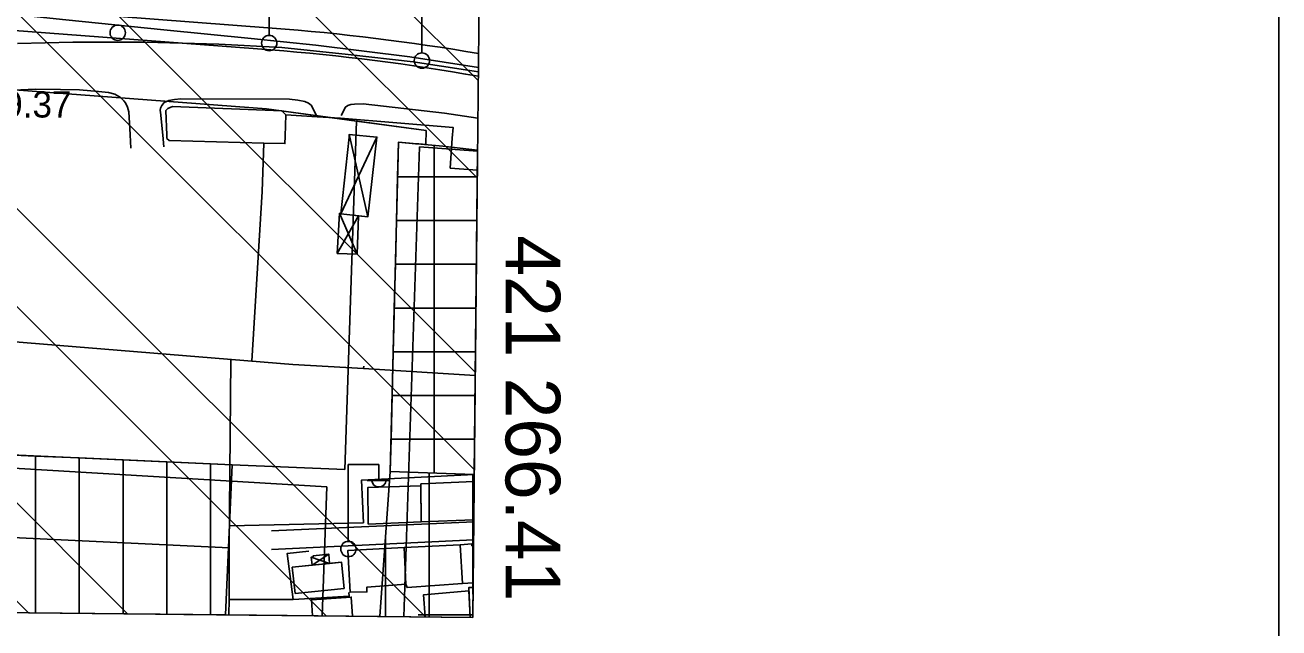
# Model space of a CAD drawing. Extents: x 417995 to 421451, y 4454518 to 4458015.
# Drawn here: x 421164.1 to 421450.7, y 4454997 to 4455134.9 of the extents above; entities that cross this region are included whole.
import ezdxf

# ---------------------------------------------------------------- set-up
doc = ezdxf.new("R2010")
doc.units = 0
for name, color, linetype in [('0_PLAN_ONAMA_İLAVE_SINIRI', 7, 'Continuous'), ('ADA', 7, 'Continuous'), ('ADAKENARI', 7, 'Continuous'), ('B_Kapi', 7, 'Continuous'), ('B_Mesken', 7, 'Continuous'), ('B_Sundurma', 7, 'Continuous'), ('Default', 7, 'Continuous'), ('P_Grid', 7, 'Continuous'), ('PAFTALAMA', 7, 'Continuous'), ('PL_AYA_PARK_DINLENME', 7, 'Continuous'), ('PL_K_TALI_IS_MRK', 7, 'Continuous'), ('PL_KON_MEV_350', 7, 'Continuous'), ('S_Cad_Sok_Lambasi', 7, 'Continuous'), ('S_Elektrik_Diregi', 7, 'Continuous'), ('Sinir_itirazli_Mulkiyet', 7, 'Continuous'), ('Sinir_Mulkiyet', 7, 'Continuous'), ('Sinir_Tel_bir_taraf', 7, 'Continuous'), ('SN_TR_SIVILASMA', 7, 'Continuous'), ('TR_ORTAYOGUNKONUT', 7, 'Continuous'), ('TR_TALIISMERK', 7, 'Continuous'), ('Y_Kot_Noktasi', 7, 'Continuous'), ('Y_Lejant', 7, 'Continuous'), ('Yol_Sose', 7, 'Continuous')]:
    doc.layers.add(name, color=color, linetype=linetype)

msp = doc.modelspace()

# ---------------------------------------------------------------- linework, layer by layer
at = {"layer": '0_PLAN_ONAMA_İLAVE_SINIRI'}
for p, q in [((421266.52, 4455106.14), (421254.27, 4455107.07)), ((421267.52, 4455106.07), (421266.52, 4455106.14)), ((421233.02, 4455029.3), (421121.23, 4455035.87)), ((421232.01, 4454999.77), (421233.02, 4455029.3))]:
    msp.add_line(p, q, dxfattribs=at)
msp.add_lwpolyline([(421254.27, 4455107.07), (421250.62, 4454999.57)], dxfattribs=at)
at = {"layer": 'ADA'}
for p, q in [((421247.55, 4455032.75), (421249.41, 4455108.08)), ((421105.46, 4455039.06), (421211.42, 4455034.3)), ((421211.42, 4455034.3), (421209.91, 4455000)), ((421245.15, 4454999.63), (421247.55, 4455032.75)), ((421247.55, 4455032.75), (421266.75, 4455032.07))]:
    msp.add_line(p, q, dxfattribs=at)
at = {"layer": 'ADAKENARI'}
for p, q in [((421050.33, 4455147.06), (421220.56, 4455134.19)), ((421147.81, 4455134.68), (421220.25, 4455129.2)), ((421154.07, 4455120.66), (421219.23, 4455115.74)), ((421219.23, 4455115.74), (421255.79, 4455110.78)), ((421237.15, 4455033.2), (421239.86, 4455112.94)), ((421255.68, 4455107.55), (421255.79, 4455110.78)), ((421211.42, 4455034.3), (421237.15, 4455033.2))]:
    msp.add_line(p, q, dxfattribs=at)
for centre, radius, start, end in [((421182.77, 4454634.12), 501.5, 80.2437, 85.679), ((421184.95, 4454662.03), 468.5, 79.8266, 85.679), ((421219.05, 4454709.23), 400, 84.745, 85.6468)]:
    msp.add_arc(centre, radius, start, end, dxfattribs=at)
at = {"layer": 'B_Kapi'}
msp.add_lwpolyline([(421230.85, 4455113.91), (421236.18, 4455113.6)], dxfattribs=at)
at = {"layer": 'B_Mesken'}
for points in [[(421254.61, 4455021.23), (421266.59, 4455021.75), (421266.63, 4455030.47), (421254.56, 4455029.94)], [(421266.59, 4455021.75), (421254.61, 4455021.23), (421254.56, 4455029.47), (421254.56, 4455029.94), (421266.63, 4455030.47)], [(421254.61, 4455021.23), (421242.5, 4455020.75), (421242.45, 4455029.14), (421254.56, 4455029.47)], [(421254.61, 4455021.23), (421242.5, 4455020.75), (421242.45, 4455029.14), (421254.56, 4455029.47)], [(421250.71, 4455015.42), (421251.13, 4455007.01), (421242.16, 4455006.31), (421242.23, 4455005.24), (421238.36, 4455005.15), (421237.88, 4455014.71)], [(421250.71, 4455015.42), (421251.13, 4455007.01), (421242.16, 4455006.31), (421242.23, 4455005.24), (421238.36, 4455005.15), (421237.88, 4455014.71)], [(421250.71, 4455015.42), (421263.54, 4455016.03), (421264.06, 4455007.14), (421251.41, 4455006.22), (421251.13, 4455007.01)], [(421250.71, 4455015.42), (421263.54, 4455016.03), (421264.06, 4455007.14), (421251.41, 4455006.22), (421251.13, 4455007.01)], [(421225.84, 4455004.88), (421237, 4455006.03), (421236.42, 4455012.01), (421225.15, 4455010.89)], [(421225.84, 4455004.88), (421225.15, 4455010.89), (421229.66, 4455011.34), (421233.68, 4455011.74), (421236.42, 4455012.01), (421237, 4455006.03)]]:
    msp.add_lwpolyline(points, close=True, dxfattribs=at)
for points in [[(421266.64, 4455021.76), (421266.59, 4455021.75), (421266.63, 4455030.47), (421266.73, 4455030.47)], [(421266.64, 4455021.76), (421266.59, 4455021.75), (421266.63, 4455030.47), (421266.73, 4455030.47)], [(421266.58, 4455015.84), (421266.18, 4455015.82), (421266.17, 4455016.25), (421263.54, 4455016.03), (421264.06, 4455007.14), (421266.49, 4455007.29)], [(421266.49, 4455007.29), (421264.06, 4455007.14), (421263.54, 4455016.03), (421266.17, 4455016.25), (421266.18, 4455015.82), (421266.58, 4455015.84)], [(421229.81, 4454999.79), (421229.54, 4455003.46), (421238.64, 4455004.05), (421238.88, 4454999.69)], [(421229.81, 4454999.79), (421229.54, 4455003.46), (421238.64, 4455004.05), (421238.88, 4454999.69)], [(421265.82, 4454999.41), (421265.54, 4455005.5), (421255.15, 4455004.58), (421255.5, 4454999.52)], [(421255.5, 4454999.52), (421255.15, 4455004.58), (421265.54, 4455005.5), (421265.82, 4454999.41)], [(421266.48, 4455006.26), (421265.5, 4455006.23), (421265.82, 4454999.41)], [(421265.82, 4454999.41), (421265.54, 4455005.5), (421265.5, 4455006.23), (421266.48, 4455006.26)]]:
    msp.add_lwpolyline(points, dxfattribs=at)
at = {"layer": 'B_Sundurma'}
for p, q in [((421238.32, 4455109.28), (421238.19, 4455109.86)), ((421244.47, 4455109.21), (421236.22, 4455091.71)), ((421238.32, 4455109.28), (421242.39, 4455091.02)), ((421244.47, 4455109.21), (421244.49, 4455109.25)), ((421235.42, 4455082.65), (421240.28, 4455091.26)), ((421235.96, 4455091.84), (421240.02, 4455082.46)), ((421229.5, 4455013.19), (421233.68, 4455011.74)), ((421229.66, 4455011.34), (421233.48, 4455013.88))]:
    msp.add_line(p, q, dxfattribs=at)
for points in [[(421244.49, 4455109.21), (421244.49, 4455109.25), (421238.19, 4455109.86), (421238.13, 4455109.28), (421236.22, 4455091.71), (421242.39, 4455091.02)], [(421238.13, 4455109.28), (421236.22, 4455091.71), (421242.39, 4455091.02), (421244.49, 4455109.21), (421244.49, 4455109.25), (421238.19, 4455109.86)], [(421244.49, 4455109.21), (421242.39, 4455091.02), (421240.28, 4455091.26), (421236.22, 4455091.71), (421238.13, 4455109.28), (421238.19, 4455109.86), (421244.49, 4455109.25)], [(421236.22, 4455091.71), (421235.96, 4455091.84), (421235.42, 4455082.65), (421240.02, 4455082.46), (421240.28, 4455091.26)], [(421236.22, 4455091.71), (421240.28, 4455091.26), (421240.02, 4455082.46), (421235.42, 4455082.65), (421235.96, 4455091.84)], [(421229.66, 4455011.34), (421229.5, 4455013.19), (421229.95, 4455013.27), (421229.94, 4455013.51), (421233.48, 4455013.88), (421233.68, 4455011.74)], [(421229.66, 4455011.34), (421229.5, 4455013.19), (421229.95, 4455013.27), (421229.94, 4455013.51), (421233.48, 4455013.88), (421233.68, 4455011.74)]]:
    msp.add_lwpolyline(points, close=True, dxfattribs=at)
at = {"layer": 'Default'}
msp.add_lwpolyline([(421450.71, 4458015.27), (419046.78, 4458015.27), (419046.78, 4454603.43), (421450.71, 4454603.43)], close=True, dxfattribs=at)
at = {"layer": 'P_Grid'}
msp.add_line((421266.42, 4455000), (421253.92, 4455000), dxfattribs=at)
at = {"layer": 'PAFTALAMA'}
for p, q in [((421266.41, 4454999.4), (421295.36, 4457775.52)), ((419138.44, 4455021.89), (421266.41, 4454999.4)), ((421266.41, 4455000), (421253.91, 4455000))]:
    msp.add_line(p, q, dxfattribs=at)
at = {"layer": 'PL_AYA_PARK_DINLENME'}
for p, q in [((421239.86, 4455112.94), (421237.15, 4455033.2)), ((421255.79, 4455110.78), (421239.86, 4455112.94)), ((421255.68, 4455107.55), (421255.79, 4455110.78)), ((421249.21, 4455100.17), (421249.41, 4455108.08)), ((421248.97, 4455090.17), (421249.21, 4455100.17)), ((421248.72, 4455080.17), (421248.97, 4455090.17)), ((421248.47, 4455070.17), (421248.72, 4455080.17)), ((421248.22, 4455060.17), (421248.47, 4455070.17)), ((421247.98, 4455050.17), (421248.22, 4455060.17)), ((421247.73, 4455040.17), (421247.98, 4455050.17)), ((421247.55, 4455032.75), (421247.73, 4455040.17)), ((421211.42, 4455034.3), (421209.91, 4455000)), ((421237.15, 4455033.2), (421211.42, 4455034.3)), ((421246.46, 4455017.8), (421247.55, 4455032.75)), ((421245.15, 4454999.63), (421246.46, 4455017.8)), ((421209.91, 4455000), (421245.15, 4454999.63))]:
    msp.add_line(p, q, dxfattribs=at)
msp.add_arc((421219.05, 4454709.23), 400, 84.745, 85.6468, dxfattribs=at)
at = {"layer": 'PL_K_TALI_IS_MRK'}
for p, q in [((421219.23, 4455115.74), (421154.07, 4455120.66)), ((421239.86, 4455112.94), (421219.23, 4455115.74)), ((421237.15, 4455033.2), (421239.86, 4455112.94)), ((421266.75, 4455032.07), (421267.52, 4455106.26)), ((421211.42, 4455034.3), (421237.15, 4455033.2))]:
    msp.add_line(p, q, dxfattribs=at)
for points in [[(421267.52, 4455106.26), (421259.6, 4455107.17), (421249.41, 4455108.08), (421247.55, 4455032.75), (421266.75, 4455032.07)], [(421249.41, 4455108.08), (421249.41, 4455108.08), (421249.41, 4455108.08), (421249.41, 4455108.08)], [(421146.46, 4455037.22), (421156.46, 4455036.77), (421166.46, 4455036.32), (421176.46, 4455035.87), (421186.46, 4455035.42)], [(421186.46, 4455035.42), (421196.46, 4455034.97), (421206.46, 4455034.52), (421211.42, 4455034.3)]]:
    msp.add_lwpolyline(points, dxfattribs=at)
at = {"layer": 'PL_KON_MEV_350'}
for p, q in [((421211.42, 4455034.3), (421119.56, 4455038.43)), ((421209.91, 4455000), (421211.42, 4455034.3)), ((421247.55, 4455032.75), (421245.15, 4454999.63)), ((421266.75, 4455032.07), (421247.55, 4455032.75)), ((421266.41, 4454999.4), (421266.75, 4455032.07)), ((421116.85, 4455000.98), (421209.91, 4455000)), ((421245.15, 4454999.63), (421266.41, 4454999.4))]:
    msp.add_line(p, q, dxfattribs=at)
at = {"layer": 'S_Cad_Sok_Lambasi'}
for p, q in [((421219.87, 4455132.53), (421219.87, 4455147.21)), ((421254.79, 4455128.51), (421254.79, 4455143.18))]:
    msp.add_line(p, q, dxfattribs=at)
for centre in [(421185.24, 4455133.14), (421219.87, 4455130.78), (421254.79, 4455126.76)]:
    msp.add_circle(centre, 1.75, dxfattribs=at)
at = {"layer": 'S_Elektrik_Diregi'}
for p, q in [((421237.94, 4455016.89), (421237.94, 4455034.39)), ((421237.94, 4455034.39), (421244.94, 4455034.39)), ((421244.94, 4455030.89), (421244.94, 4455034.39)), ((421242.28, 4455030.75), (421247.53, 4455030.75))]:
    msp.add_line(p, q, dxfattribs=at)
msp.add_circle((421237.98, 4455015.05), 1.75, dxfattribs=at)
msp.add_arc((421244.94, 4455030.9), 1.66, 184.8384, 355.1464, dxfattribs=at)
at = {"layer": 'Sinir_itirazli_Mulkiyet'}
for points in [[(421210.72, 4455015.35), (421211.13, 4455058.39)], [(421266.75, 4455032.06), (421240.94, 4455030.77), (421241.42, 4455021.06), (421210.77, 4455020.32)]]:
    msp.add_lwpolyline(points, dxfattribs=at)
at = {"layer": 'Sinir_Mulkiyet'}
for points in [[(421210.72, 4455015.35), (421116.34, 4455019.83), (421114.37, 4455039.9), (421112.13, 4455065.49)], [(421210.72, 4455015.35), (421210.71, 4455003.47)]]:
    msp.add_lwpolyline(points, dxfattribs=at)
at = {"layer": 'Sinir_Tel_bir_taraf'}
for points in [[(421196.48, 4455109.73), (421196.23, 4455115.34), (421196.69, 4455115.82), (421197.75, 4455116.26), (421222.74, 4455115.25), (421223.67, 4455114.37)], [(421223.52, 4455109.44), (421223.67, 4455114.37), (421230.85, 4455113.91)], [(421236.18, 4455113.6), (421261.91, 4455111.46), (421261.74, 4455109.04)], [(421196.48, 4455109.72), (421196.48, 4455109.73)], [(421218.63, 4455107.86), (421197, 4455108.48), (421196.51, 4455108.98), (421196.48, 4455109.72)], [(421218.28, 4455096.83), (421218.63, 4455107.86), (421223.47, 4455107.79), (421223.52, 4455109.43)], [(421223.52, 4455109.43), (421223.52, 4455109.44)], [(421244.89, 4455109.22), (421244.88, 4455109.21)], [(421244.89, 4455109.22), (421244.89, 4455109.22)], [(421261.74, 4455109.03), (421261.25, 4455102.13)], [(421261.74, 4455109.04), (421261.74, 4455109.03)], [(421261.25, 4455102.13), (421267.48, 4455101.72)], [(421218.28, 4455096.83), (421215.92, 4455058)], [(421241.52, 4455056.89), (421241.46, 4455056.32), (421225.25, 4455057.24), (421156.99, 4455062.8), (421156.73, 4455086.9)], [(421266.99, 4455054.72), (421241.46, 4455056.32)], [(421238.1, 4455005.09), (421238.18, 4455004.29), (421225.37, 4455003.51), (421224, 4455014.05), (421228.96, 4455014.53)], [(421238.22, 4455003.92), (421238.18, 4455004.29)], [(421210.65, 4454999.99), (421210.71, 4455003.47), (421225.37, 4455003.51)]]:
    msp.add_lwpolyline(points, dxfattribs=at)
at = {"layer": 'SN_TR_SIVILASMA'}
for p, q in [((421267.69, 4455122.12), (420103.66, 4456286.14)), ((421267.46, 4455099.9), (420097.06, 4456270.29)), ((421266.99, 4455055.46), (420083.86, 4456238.6)), ((421266.76, 4455033.24), (420079.94, 4456220.06)), ((421255.58, 4454999.52), (420079.94, 4456175.16)), ((421232.89, 4454999.76), (420079.94, 4456152.71)), ((421187.51, 4455000.24), (420079.94, 4456107.81)), ((421164.82, 4455000.48), (420095.66, 4456069.64))]:
    msp.add_line(p, q, dxfattribs=at)
at = {"layer": 'TR_ORTAYOGUNKONUT'}
for p, q in [((421166.46, 4455000.46), (421166.46, 4455036.32)), ((421176.46, 4455000.35), (421176.46, 4455035.87)), ((421186.46, 4455000.25), (421186.46, 4455035.42)), ((421196.46, 4455000.14), (421196.46, 4455034.97)), ((421206.46, 4455000.04), (421206.46, 4455034.52)), ((421256.46, 4454999.51), (421256.46, 4455032.43)), ((421266.46, 4455004.75), (421266.46, 4455032.08)), ((421246.46, 4454999.61), (421246.46, 4455017.8))]:
    msp.add_line(p, q, dxfattribs=at)
at = {"layer": 'TR_TALIISMERK'}
for p, q in [((421219.23, 4455115.74), (421154.07, 4455120.66)), ((421239.86, 4455112.94), (421219.23, 4455115.74)), ((421237.15, 4455033.2), (421239.86, 4455112.94)), ((421239.86, 4455112.94), (421237.15, 4455033.2)), ((421255.79, 4455110.78), (421239.86, 4455112.94)), ((421255.68, 4455107.55), (421255.79, 4455110.78)), ((421249.22, 4455100.17), (421249.41, 4455108.08)), ((421257.55, 4455032.39), (421257.55, 4455107.35)), ((421249.22, 4455100.17), (421267.46, 4455100.17)), ((421248.97, 4455090.17), (421267.35, 4455090.17)), ((421248.47, 4455070.17), (421248.72, 4455080.17)), ((421248.72, 4455080.17), (421267.25, 4455080.17)), ((421248.23, 4455060.17), (421248.47, 4455070.17)), ((421248.47, 4455070.17), (421267.15, 4455070.17)), ((421247.98, 4455050.17), (421248.23, 4455060.17)), ((421248.23, 4455060.17), (421267.04, 4455060.17)), ((421247.98, 4455050.17), (421266.94, 4455050.17)), ((421247.73, 4455040.17), (421266.83, 4455040.17)), ((421176.46, 4455035.87), (421186.46, 4455035.42)), ((421186.46, 4455035.42), (421196.46, 4455034.97)), ((421211.42, 4455034.3), (421209.91, 4455000)), ((421211.42, 4455034.3), (421237.15, 4455033.2)), ((421237.15, 4455033.2), (421211.42, 4455034.3)), ((421246.46, 4455017.8), (421247.55, 4455032.75)), ((421245.15, 4454999.63), (421246.46, 4455017.8)), ((421245.15, 4454999.63), (421200.37, 4455000.1)), ((421209.91, 4455000), (421245.15, 4454999.63))]:
    msp.add_line(p, q, dxfattribs=at)
for points in [[(421249.41, 4455108.08), (421249.41, 4455108.08)], [(421248.72, 4455080.17), (421248.97, 4455090.17), (421249.22, 4455100.17)], [(421247.55, 4455032.75), (421247.73, 4455040.17), (421247.98, 4455050.17)], [(421146.46, 4455037.22), (421156.46, 4455036.77), (421166.46, 4455036.32), (421176.46, 4455035.87)], [(421196.46, 4455034.97), (421206.46, 4455034.52), (421211.42, 4455034.3)]]:
    msp.add_lwpolyline(points, dxfattribs=at)
msp.add_arc((421219.05, 4454709.23), 400, 84.745, 85.6465, dxfattribs=at)
at = {"layer": 'Y_Lejant'}
msp.add_lwpolyline([(419168.18, 4457798.01), (421295.36, 4457775.52), (421266.41, 4454999.4), (419138.44, 4455021.89)], close=True, dxfattribs=at)
at = {"layer": 'Yol_Sose'}
for points in [[(421148.62, 4455138.64), (421173.39, 4455136.1), (421195.79, 4455133.83), (421215.76, 4455131.81), (421230.57, 4455130.27), (421252.02, 4455127.59), (421267.72, 4455125.22)], [(421267.71, 4455124.2), (421265.76, 4455124.52), (421252.79, 4455126.51), (421237.91, 4455128.14), (421222.79, 4455129.74), (421208.36, 4455130.54), (421191.58, 4455131.01), (421175.02, 4455130.99), (421162.3, 4455130.67)], [(421111.82, 4455110.62), (421113.78, 4455112.42), (421117.16, 4455114.43), (421122.75, 4455116.4), (421141.54, 4455118.8), (421161.31, 4455120.03), (421166.54, 4455120.24), (421172.14, 4455120.16), (421176.48, 4455120.08), (421180.88, 4455119.72), (421183.12, 4455119.43), (421184.56, 4455119.09), (421185.15, 4455118.74), (421185.87, 4455118.31), (421186.67, 4455117.59), (421187.03, 4455117.11), (421187.51, 4455116.14), (421187.82, 4455115.04), (421188.1, 4455109.82)], [(421195.54, 4455109.74), (421194.99, 4455114.95), (421194.96, 4455115.34), (421195.02, 4455115.91), (421195.3, 4455116.49), (421195.88, 4455117.14), (421196.93, 4455117.63), (421198.25, 4455117.88), (421199.7, 4455118.03), (421224.5, 4455117.92), (421226.41, 4455117.7), (421228, 4455117.39), (421228.86, 4455117.04), (421229.46, 4455116.59), (421230.85, 4455113.91)], [(421236.33, 4455114.18), (421237.31, 4455116.13), (421237.83, 4455116.47), (421238.55, 4455116.71), (421239.35, 4455116.83), (421241.38, 4455116.9), (421259.98, 4455114.75), (421267.6, 4455113.58)], [(421188.1, 4455109.82), (421188.11, 4455109.8)], [(421188.11, 4455109.8), (421188.28, 4455106.7)], [(421195.54, 4455109.73), (421195.54, 4455109.74)], [(421195.82, 4455107.02), (421195.54, 4455109.73)], [(421220.43, 4455019.21), (421266.64, 4455021.23)], [(421266.59, 4455017.11), (421220.38, 4455014.97)]]:
    msp.add_lwpolyline(points, dxfattribs=at)

# ---------------------------------------------------------------- texts
at = {"layer": 'P_Grid'}
msp.add_text('421 266.41', height=12.5, rotation=270, dxfattribs=at).set_placement((421273.91, 4455086.77))
at = {"layer": 'Y_Kot_Noktasi'}
msp.add_text('89.37', height=6, dxfattribs=at).set_placement((421154.6, 4455113.74))

doc.saveas('drawing.dxf')
